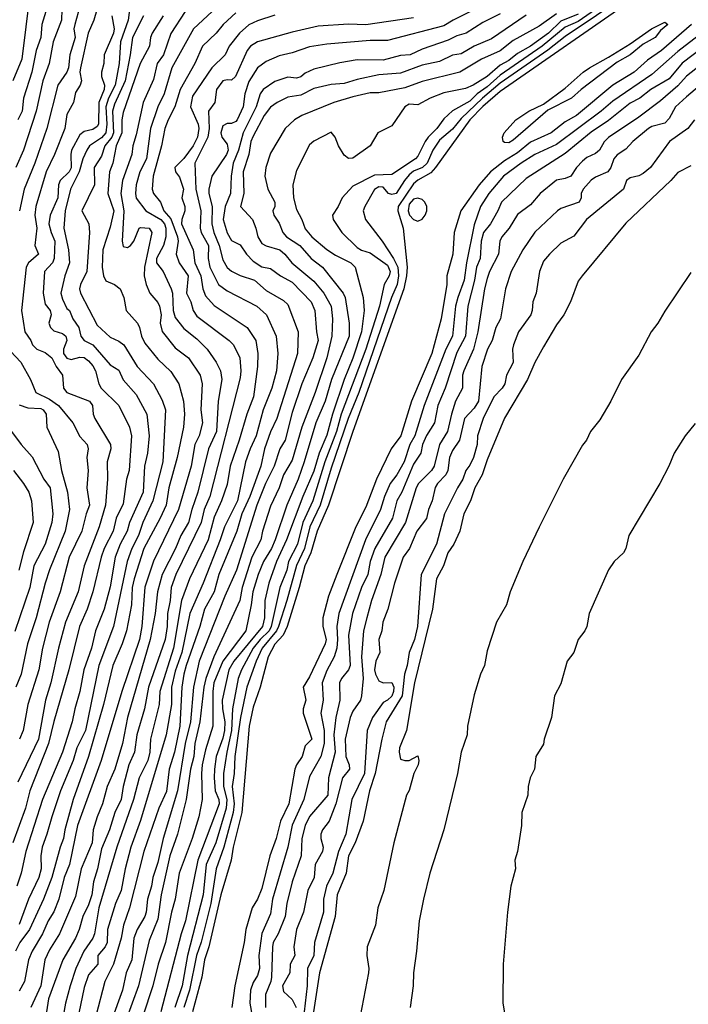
# Model space of a CAD drawing. Header units: metres. Extents: x -46681 to -43747, y -240911 to -237677.
# Tile 800 of 1056: x -45143 to -45066, y -237847 to -237733. Entities that reach past the tile are written whole.
import ezdxf

# ---------------------------------------------------------------- set-up
doc = ezdxf.new("R2010")
doc.units = ezdxf.units.M
doc.layers.add('CONTOUR_INDEX', color=1, linetype='Continuous')
doc.layers.add('CONTOUR_INTER', color=3, linetype='Continuous')

msp = doc.modelspace()

# ---------------------------------------------------------------- linework, layer by layer
at = {"layer": 'CONTOUR_INDEX'}
for points, elevation in [([(-45143.6, -237713.3), (-45142.1, -237713.64), (-45141.19, -237714.02), (-45137.33, -237716.52), (-45136.93, -237717.02), (-45136.53, -237718.02), (-45136.43, -237720.52), (-45136.17, -237722.02), (-45136.35, -237724.52), (-45136.74, -237727.02), (-45137.46, -237728.52), (-45138.12, -237731.02), (-45138.22, -237733.52), (-45139.17, -237736.02), (-45139.65, -237738.52), (-45140.38, -237740.52), (-45141.12, -237744.02), (-45142.6, -237748.52), (-45143.47, -237750.52)], 80), ([(-45128.76, -237733.02), (-45130.02, -237735.52), (-45130.27, -237737.52), (-45130.88, -237740.52), (-45132.1, -237743.2), (-45132.34, -237744.02), (-45132.2, -237746.52), (-45132.39, -237747.02), (-45133.2, -237748.02), (-45133.6, -237749.21), (-45134.44, -237750.52), (-45134.42, -237752.52), (-45135.86, -237755.52), (-45135.07, -237757.02), (-45134.97, -237758.02), (-45135.3, -237762.52), (-45136.02, -237764.02), (-45136.12, -237764.52), (-45136, -237765.02), (-45134.1, -237768.75), (-45132.6, -237770.12), (-45131.6, -237770.58), (-45131.03, -237771.02), (-45129.49, -237773.52), (-45127.58, -237775.52), (-45126.6, -237777.39), (-45126.23, -237778.52), (-45126.51, -237784.52), (-45127.67, -237789.02), (-45128.81, -237791.52), (-45129.31, -237793.02), (-45130.09, -237794.52), (-45130.63, -237796.02), (-45132.21, -237803.52), (-45133.91, -237808.02), (-45135.43, -237815.52), (-45136.44, -237817.52), (-45136.85, -237819.02), (-45138.33, -237822.52), (-45139.34, -237825.52), (-45139.89, -237827.52), (-45140.44, -237829.02), (-45140.58, -237830.02), (-45140.57, -237831.52), (-45140.82, -237832.52), (-45142.03, -237835.02), (-45143.1, -237837.93)], 75), ([(-45113.6, -237732.94), (-45115.6, -237733.59), (-45116.6, -237734.04), (-45117.68, -237735.02), (-45118.88, -237736.52), (-45119.34, -237737.52), (-45120.86, -237739.02), (-45123.1, -237742.3), (-45123.32, -237743.52), (-45122.45, -237745.52), (-45122.37, -237746.02), (-45122.51, -237747.02), (-45123.02, -237748.02), (-45124.1, -237749.5), (-45125.12, -237750.52), (-45125.07, -237751.02), (-45124.6, -237751.64), (-45124.13, -237753.02), (-45124.32, -237754.02), (-45123.99, -237755.02), (-45123.98, -237755.52), (-45124.31, -237756.52), (-45124.35, -237757.02), (-45123.03, -237760.02), (-45122.82, -237761.52), (-45122.13, -237763.02), (-45121.9, -237764.52), (-45121.6, -237765.35), (-45120.6, -237766.46), (-45116.8, -237769.02), (-45115.78, -237770.52), (-45115.54, -237772.02), (-45115.61, -237773.52), (-45116.07, -237777.02), (-45116.84, -237779.02), (-45117.7, -237782.02), (-45118.76, -237785.02), (-45119.1, -237787.14), (-45119.76, -237789.02), (-45120.6, -237790.89), (-45121.28, -237793.52), (-45123.45, -237798.02), (-45124.38, -237800.52), (-45125.29, -237806.02), (-45126.86, -237811.02), (-45126.96, -237812.52), (-45127.93, -237816.52), (-45128.03, -237818.02), (-45128.25, -237819.02), (-45129.26, -237821.02), (-45129.92, -237823.52), (-45131.83, -237829.02), (-45133.9, -237836.02), (-45134.4, -237839.02), (-45134.6, -237839.52), (-45135.65, -237841.02), (-45136.54, -237843.02), (-45137.21, -237845.02), (-45137.74, -237847.02), (-45138.29, -237850.02)], 70), ([(-45081.1, -237732.79), (-45083.1, -237734.2), (-45086.1, -237735.88), (-45087.6, -237737.07), (-45089.75, -237738.02), (-45092.26, -237739.52), (-45096.6, -237740.61), (-45098.6, -237741.34), (-45101.6, -237741.92), (-45102.6, -237741.89), (-45104.6, -237742.37), (-45106.8, -237743.02), (-45110.5, -237744.52), (-45111.34, -237745.02), (-45112.41, -237746.02), (-45114.1, -237748.86), (-45114.65, -237750.52), (-45114.74, -237751.52), (-45114.41, -237753.02), (-45113.61, -237754.52), (-45113.6, -237755.02), (-45113.82, -237755.52), (-45113.72, -237756.02), (-45113.1, -237756.96), (-45112.69, -237758.02), (-45112.25, -237758.52), (-45110.7, -237759.52), (-45109.4, -237761.02), (-45108.1, -237762.02), (-45105.71, -237765.02), (-45105.49, -237765.52), (-45105.02, -237768.52), (-45105.02, -237770.02), (-45107.07, -237775.02), (-45107.79, -237777.52), (-45108.88, -237780.02), (-45110.2, -237784.52), (-45110.9, -237786.52), (-45112.22, -237789.52), (-45113.54, -237793.52), (-45113.99, -237794.52), (-45114.89, -237796.02), (-45115.52, -237797.52), (-45116.13, -237799.52), (-45116.31, -237801.02), (-45116.95, -237804.02), (-45119.61, -237807.52), (-45120.65, -237810.02), (-45120.76, -237811.02), (-45120.75, -237815.02), (-45121.6, -237817.75), (-45121.97, -237819.52), (-45122.06, -237820.52), (-45121.97, -237823.52), (-45122.36, -237825.52), (-45123.12, -237828.02), (-45124.64, -237832.02), (-45125.08, -237835.02), (-45125.53, -237836.52), (-45126.21, -237840.02), (-45127.04, -237842.52), (-45127.67, -237845.02), (-45128.84, -237848.52)], 65), ([(-45065.52, -237734.02), (-45068.97, -237737.02), (-45070.6, -237738.12), (-45072.13, -237739.52), (-45074.6, -237741.01), (-45078.78, -237744.52), (-45080.1, -237745.24), (-45081.73, -237746.52), (-45084.1, -237747.61), (-45085.6, -237748.85), (-45087.1, -237749.75), (-45088.73, -237751.02), (-45090.04, -237752.52), (-45092.14, -237755.52), (-45092.89, -237758.02), (-45093.07, -237760.52), (-45093.74, -237763.02), (-45093.75, -237764.02), (-45094.41, -237768.02), (-45095.5, -237772.02), (-45097.84, -237777.52), (-45099.05, -237781.52), (-45100.17, -237783.02), (-45101.86, -237786.52), (-45103.1, -237789.73), (-45104.25, -237792.02), (-45106.45, -237797.52), (-45107.39, -237800.02), (-45108.04, -237802.52), (-45108.07, -237803.52), (-45107.67, -237805.02), (-45107.78, -237805.52), (-45109.6, -237809.35), (-45110.33, -237810.52), (-45110.03, -237812.02), (-45110.32, -237813.02), (-45110.31, -237813.52), (-45109.34, -237816.52), (-45110.1, -237817.31), (-45110.43, -237818.52), (-45111.1, -237819.5), (-45111.29, -237820.02), (-45111.99, -237824.02), (-45112.94, -237826.02), (-45113.45, -237828.02), (-45114.18, -237830.02), (-45115.1, -237833.8), (-45115.6, -237835), (-45116.2, -237836.02), (-45116.94, -237838.52), (-45117.12, -237840.02), (-45118.21, -237845.02), (-45118.55, -237847.52)], 60), ([(-45065.17, -237745.02), (-45065.95, -237746.02), (-45068.05, -237747.52), (-45070.24, -237750.52), (-45071.1, -237751.22), (-45071.6, -237751.49), (-45072.6, -237751.71), (-45073.02, -237752.02), (-45073.35, -237753.02), (-45077.64, -237756.52), (-45079.1, -237758.44), (-45080.6, -237759.28), (-45081.92, -237760.52), (-45082.6, -237761.36), (-45083.06, -237762.52), (-45083.44, -237765.02), (-45083.83, -237766.02), (-45083.89, -237767.02), (-45084.05, -237767.52), (-45085.5, -237769.52), (-45086.07, -237771.02), (-45086.18, -237771.52), (-45086.1, -237773.03), (-45086.88, -237774.52), (-45087.07, -237775.52), (-45087.36, -237776.02), (-45088.33, -237777.02), (-45089.55, -237779.52), (-45090.21, -237781.52), (-45090.26, -237782.52), (-45090.69, -237784.02), (-45091.1, -237784.91), (-45091.56, -237785.52), (-45091.92, -237786.52), (-45092.54, -237787.52), (-45094.02, -237790.52), (-45094.95, -237794.02), (-45096.73, -237797.52), (-45097.14, -237803.52), (-45097.49, -237805.02), (-45098.08, -237806.52), (-45098.31, -237808.02), (-45098.63, -237809.02), (-45098.9, -237811.52), (-45100.75, -237814.52), (-45101.25, -237816.52), (-45102.02, -237820.52), (-45102.69, -237822.52), (-45103.4, -237826.02), (-45104.33, -237828.52), (-45105.09, -237830.02), (-45105.38, -237832.02), (-45106.41, -237834.52), (-45106.64, -237837.02), (-45108.43, -237843.52), (-45109.23, -237848.52)], 55), ([(-45097.6, -237754.18), (-45098.1, -237754.76), (-45098.22, -237755.52), (-45098.05, -237756.02), (-45097.6, -237756.54), (-45097.1, -237756.71), (-45096.6, -237756.48), (-45096.25, -237756.02), (-45096.07, -237755.52), (-45096.07, -237755.02), (-45096.28, -237754.52), (-45096.6, -237754.24), (-45097.1, -237754.06), (-45097.6, -237754.18)], 60), ([(-45143.1, -237777.95), (-45142.1, -237778.28), (-45140.6, -237778.37), (-45140.32, -237778.52), (-45139.97, -237779.02), (-45139.92, -237780.52), (-45138.6, -237783.31), (-45138.2, -237785.52), (-45137.51, -237788.02), (-45137.29, -237790.02), (-45137.8, -237792.52), (-45139.6, -237796.99), (-45140.1, -237798.52), (-45141.12, -237802.52), (-45142.12, -237805.52), (-45142.86, -237809.02), (-45143.49, -237810.52)], 80)]:
    msp.add_lwpolyline(points, dxfattribs=dict(at, elevation=elevation))
at = {"layer": 'CONTOUR_INTER'}
for points, elevation in [([(-45143.61, -237716.52), (-45142.6, -237717.21), (-45141.6, -237717.59), (-45141.1, -237718.01), (-45140.04, -237721.52), (-45139.5, -237724.02), (-45139.05, -237725.52), (-45139.04, -237727.02), (-45139.76, -237730.02), (-45140, -237732.52), (-45140.47, -237734.02), (-45140.6, -237735.52), (-45141.13, -237737.02), (-45141.62, -237739.52), (-45142.6, -237742.52), (-45142.75, -237744.02), (-45143.26, -237745.02)], 81), ([(-45143.73, -237721.02), (-45142.18, -237726.02), (-45141.57, -237727.52), (-45141.54, -237728.02), (-45141.86, -237729.52), (-45141.87, -237730.52), (-45142.8, -237738.02), (-45143.82, -237740.52)], 82), ([(-45133.33, -237729.52), (-45134.49, -237733.52), (-45135.13, -237735.02), (-45136.02, -237739.02), (-45136.09, -237739.52), (-45135.92, -237740.52), (-45136.07, -237741.02), (-45136.6, -237741.85), (-45136.83, -237743.02), (-45137.6, -237744.39), (-45137.82, -237746.02), (-45139, -237749.02), (-45139.96, -237751.02), (-45141.16, -237755.02), (-45141.29, -237756.02), (-45141.07, -237757.52), (-45141.28, -237759.52), (-45140.87, -237760.52), (-45142.03, -237761.52), (-45142.27, -237762.02), (-45142.83, -237767.02), (-45142.45, -237769.52), (-45141.74, -237770.52), (-45141.55, -237771.02), (-45141.05, -237771.52), (-45140.1, -237771.88), (-45139.32, -237772.52), (-45138.81, -237773.52), (-45138.08, -237774.52), (-45137.96, -237776.02), (-45137.6, -237776.5), (-45134.99, -237777.52), (-45134.65, -237778.02), (-45134.56, -237779.02), (-45134.37, -237779.52), (-45132.55, -237782.52), (-45132.53, -237783.02), (-45132.93, -237784.52), (-45132.9, -237786.52), (-45133.13, -237789.52), (-45133.86, -237792.02), (-45135.61, -237796.52), (-45136.3, -237799.52), (-45137.75, -237803.02), (-45138.56, -237806.02), (-45139.43, -237810.02), (-45140.06, -237812.02), (-45140.88, -237816.52), (-45143.26, -237821.52)], 78), ([(-45135.7, -237730.52), (-45136.69, -237734.02), (-45136.78, -237734.52), (-45136.64, -237735.52), (-45137.24, -237737.52), (-45137.39, -237739.02), (-45137.6, -237739.53), (-45138.63, -237741.02), (-45139.89, -237746.02), (-45141.27, -237750.02), (-45142.5, -237753.02), (-45143.07, -237755.52)], 79), ([(-45073.6, -237730.17), (-45078.6, -237733.67), (-45080.1, -237734.33), (-45082.75, -237736.52), (-45087.6, -237739.87), (-45089.1, -237741.21), (-45090.24, -237742.02), (-45091.1, -237742.87), (-45093.1, -237743.99), (-45094.1, -237744.91), (-45094.91, -237746.02), (-45095.9, -237747.02), (-45096.27, -237747.52), (-45097.1, -237749.22), (-45097.37, -237749.52), (-45100.1, -237751.32), (-45102.1, -237751.4), (-45104.6, -237752.67), (-45105.84, -237754.02), (-45106.28, -237755.02), (-45106.93, -237756.02), (-45106.85, -237756.52), (-45105.88, -237758.02), (-45104.1, -237759.76), (-45103.6, -237760.07), (-45102.6, -237760.37), (-45100.6, -237761.79), (-45100.29, -237762.52), (-45100.39, -237763.02), (-45100.97, -237764.02), (-45101.53, -237766.52), (-45103.09, -237771.52), (-45105.95, -237779.02), (-45106.47, -237781.02), (-45107.81, -237784.52), (-45109.21, -237789.02), (-45110.35, -237791.52), (-45110.97, -237794.02), (-45112.01, -237796.02), (-45112.23, -237797.02), (-45113.03, -237799.02), (-45114.02, -237803.52), (-45114.26, -237804.02), (-45115.29, -237805.02), (-45116.1, -237806.02), (-45117.43, -237808.52), (-45117.83, -237809.52), (-45118.47, -237813.02), (-45118.58, -237815.52), (-45119.14, -237818.02), (-45119.51, -237820.52), (-45119.53, -237822.02), (-45119.14, -237823.52), (-45119.2, -237824.52), (-45120.42, -237828.52), (-45121.51, -237831.02), (-45121.88, -237834.52), (-45123.66, -237841.52), (-45124.3, -237845.02), (-45125.13, -237847.52)], 63), ([(-45072.85, -237730.52), (-45080.1, -237735.4), (-45082.1, -237736.96), (-45087.6, -237740.8), (-45089.65, -237742.52), (-45092.1, -237744.88), (-45093.1, -237746.11), (-45094.6, -237747.38), (-45095.37, -237748.52), (-45096.01, -237750.02), (-45096.57, -237750.52), (-45097.6, -237750.96), (-45098.1, -237751.36), (-45098.65, -237752.02), (-45099.6, -237753.52), (-45100.1, -237753.66), (-45100.5, -237753.52), (-45101.1, -237752.81), (-45101.6, -237752.76), (-45102.1, -237753.06), (-45103.22, -237755.02), (-45103.39, -237755.52), (-45103.15, -237756.52), (-45101.22, -237759.02), (-45099.9, -237761.02), (-45099.4, -237762.02), (-45099.31, -237763.02), (-45099.49, -237764.02), (-45100.13, -237765.52), (-45103.91, -237776.52), (-45105.14, -237779.52), (-45107.1, -237785.23), (-45108.38, -237789.52), (-45109.54, -237792.02), (-45110.18, -237794.52), (-45111.1, -237796.47), (-45112.21, -237800.52), (-45113.19, -237803.52), (-45113.41, -237804.02), (-45115.06, -237806.02), (-45115.75, -237807.52), (-45116.81, -237810.52), (-45117.55, -237814.02), (-45118.21, -237818.52), (-45118.28, -237820.52), (-45118.51, -237822.02), (-45118.3, -237824.02), (-45118.42, -237825.02), (-45119.49, -237829.02), (-45120.38, -237831.52), (-45120.98, -237835.52), (-45122.1, -237839.99), (-45122.63, -237841.52), (-45123.44, -237845.52), (-45124.11, -237847.52)], 62), ([(-45072.17, -237731.02), (-45087.6, -237741.76), (-45089.6, -237743.5), (-45091.11, -237745.02), (-45095.05, -237750.52), (-45095.6, -237751.13), (-45097.1, -237751.98), (-45097.6, -237752.4), (-45099.36, -237755.02), (-45099.4, -237755.52), (-45098.78, -237757.52), (-45098.33, -237762.02), (-45098.39, -237763.02), (-45098.72, -237764.52), (-45104.6, -237781.02), (-45107.42, -237789.52), (-45108.7, -237792.52), (-45109.43, -237795.02), (-45110.13, -237796.52), (-45110.77, -237799.02), (-45112.18, -237803.52), (-45112.64, -237804.52), (-45113.6, -237805.57), (-45114.35, -237807.02), (-45115.29, -237810.52), (-45116.1, -237812.84), (-45116.55, -237815.02), (-45117.42, -237825.02), (-45118.4, -237829.02), (-45118.63, -237830.52), (-45119.83, -237834.52), (-45121.23, -237840.52), (-45121.7, -237842.02), (-45122, -237844.02), (-45123.11, -237848.02)], 61), ([(-45130.33, -237732.02), (-45130.51, -237733.52), (-45131.42, -237736.02), (-45131.55, -237738.52), (-45132.03, -237741.02), (-45132.8, -237742.52), (-45133.11, -237743.52), (-45132.99, -237745.52), (-45133.09, -237746.52), (-45133.6, -237747.09), (-45134.97, -237748.02), (-45135.3, -237748.52), (-45135.75, -237749.52), (-45136.16, -237751.02), (-45137.17, -237753.02), (-45137.8, -237755.52), (-45137.94, -237757.52), (-45137.4, -237760.02), (-45137.27, -237761.52), (-45137.84, -237763.02), (-45138.27, -237765.02), (-45138.1, -237765.73), (-45137.6, -237766.8), (-45137.3, -237767.02), (-45136.92, -237768.02), (-45136.21, -237769.02), (-45135.97, -237770.02), (-45135.6, -237770.5), (-45134.6, -237770.99), (-45132.6, -237773.32), (-45131.6, -237773.93), (-45131.1, -237775.04), (-45129.6, -237776.74), (-45128.37, -237779.02), (-45128.1, -237781.52), (-45128.27, -237783.52), (-45128.63, -237785.02), (-45128.77, -237788.02), (-45130.38, -237791.52), (-45130.62, -237792.52), (-45131.44, -237794.02), (-45132.01, -237795.52), (-45132.6, -237798.93), (-45133.27, -237801.52), (-45134.29, -237804.02), (-45134.73, -237806.02), (-45135.64, -237808.52), (-45136.1, -237811.02), (-45136.69, -237813.02), (-45136.98, -237814.52), (-45138.1, -237818.05), (-45140.4, -237823.52), (-45142.33, -237829.52), (-45142.85, -237832.02), (-45143.37, -237833.52)], 76), ([(-45119.76, -237731.52), (-45122.98, -237734.52), (-45125.49, -237739.02), (-45126.36, -237742.02), (-45127.11, -237743.52), (-45127.93, -237746.02), (-45128.39, -237749.52), (-45129.18, -237751.02), (-45129.58, -237752.52), (-45129.68, -237753.52), (-45129.6, -237754.05), (-45128.49, -237755.52), (-45126.75, -237756.52), (-45126.33, -237757.02), (-45126.19, -237757.52), (-45126.16, -237758.52), (-45126.44, -237759.52), (-45127.25, -237761.02), (-45127.23, -237761.52), (-45126.47, -237762.52), (-45125.55, -237764.52), (-45125.42, -237765.02), (-45125.33, -237767.02), (-45125.1, -237767.83), (-45124.1, -237769.11), (-45122.6, -237770.3), (-45121.4, -237771.52), (-45120.35, -237773.02), (-45119.87, -237774.02), (-45119.7, -237775.02), (-45120.13, -237777.52), (-45120.33, -237781.02), (-45121.26, -237783.02), (-45122.48, -237788.02), (-45123.18, -237790.02), (-45123.54, -237791.52), (-45124.46, -237793.02), (-45125.04, -237794.52), (-45126.61, -237797.52), (-45127.15, -237799.52), (-45127.41, -237802.02), (-45127.98, -237805.02), (-45130.59, -237814.02), (-45131.19, -237817.02), (-45132.04, -237820.02), (-45132.93, -237822.02), (-45133.47, -237824.02), (-45134.11, -237825.52), (-45134.56, -237827.02), (-45134.69, -237828.52), (-45135.96, -237831.52), (-45136.6, -237834.7), (-45138.44, -237839.02), (-45139.6, -237840.87), (-45140.12, -237842.02), (-45140.6, -237845.02), (-45141.75, -237847.52)], 72), ([(-45088.6, -237731.3), (-45093.02, -237733.52), (-45094.1, -237734.18), (-45100.6, -237735.86), (-45102.6, -237735.87), (-45107.6, -237736.3), (-45109.6, -237736.59), (-45111.6, -237737.28), (-45113.1, -237737.62), (-45114.6, -237738.28), (-45115.6, -237739.03), (-45116.6, -237740.58), (-45117.07, -237742.02), (-45117.24, -237743.52), (-45117.95, -237745.02), (-45118.1, -237745.23), (-45118.6, -237745.44), (-45119.1, -237745.45), (-45119.6, -237745.73), (-45119.81, -237746.52), (-45119.7, -237747.02), (-45119.1, -237747.85), (-45118.98, -237748.52), (-45119.16, -237749.02), (-45120.87, -237751.52), (-45121.22, -237753.02), (-45121.21, -237753.52), (-45120.84, -237755.02), (-45120.86, -237757.02), (-45120.64, -237758.02), (-45120, -237759.52), (-45119.6, -237761.19), (-45119.1, -237762.07), (-45118.6, -237762.49), (-45117.6, -237763.01), (-45115.95, -237763.52), (-45114.6, -237764.74), (-45112.6, -237765.9), (-45112.1, -237766.34), (-45110.92, -237769.52), (-45110.97, -237772.02), (-45113.38, -237779.52), (-45114.1, -237781.05), (-45114.77, -237783.02), (-45115.21, -237785.02), (-45116.49, -237788.52), (-45117.39, -237790.52), (-45117.99, -237792.52), (-45120.04, -237797.52), (-45120.61, -237799.52), (-45121.72, -237801.52), (-45122.24, -237803.52), (-45123.81, -237808.02), (-45124.1, -237809.02), (-45124.31, -237810.52), (-45124.57, -237815.02), (-45125.17, -237818.02), (-45125.78, -237820.02), (-45126.1, -237822.59), (-45126.97, -237824.52), (-45128.7, -237829.52), (-45130.37, -237836.02), (-45131.05, -237838.02), (-45131.34, -237839.52), (-45132.21, -237842.52), (-45133.22, -237844.52), (-45134.24, -237848.52)], 68), ([(-45132.4, -237733.02), (-45132.15, -237734.52), (-45132.21, -237735.02), (-45133.27, -237737.52), (-45133.34, -237738.52), (-45133.6, -237739.52), (-45133.6, -237740.02), (-45133.26, -237741.02), (-45133.29, -237741.52), (-45133.89, -237743.02), (-45133.95, -237745.52), (-45134.1, -237745.78), (-45134.6, -237746.14), (-45135.6, -237746.38), (-45136.1, -237746.75), (-45137.04, -237748.52), (-45137.14, -237749.02), (-45137.1, -237750.56), (-45137.32, -237751.02), (-45138.35, -237752.02), (-45138.54, -237752.52), (-45138.64, -237754.02), (-45139.5, -237756.02), (-45139.66, -237757.02), (-45139.41, -237758.02), (-45138.99, -237759.02), (-45139.05, -237761.02), (-45139.26, -237761.52), (-45140.17, -237762.52), (-45140.33, -237765.02), (-45140.1, -237766.3), (-45139.52, -237767.02), (-45139.42, -237767.52), (-45139.67, -237768.52), (-45139.46, -237769.02), (-45139.1, -237769.39), (-45138.1, -237769.69), (-45137.7, -237770.02), (-45137.6, -237770.52), (-45137.97, -237771.52), (-45137.96, -237772.02), (-45137.6, -237772.56), (-45137.1, -237772.7), (-45136.1, -237772.43), (-45135.6, -237772.45), (-45135.1, -237772.87), (-45134.6, -237773.43), (-45134.28, -237774.02), (-45133.9, -237775.52), (-45133.62, -237776.02), (-45131.61, -237778.02), (-45130.35, -237780.52), (-45130.12, -237781.52), (-45130.39, -237785.52), (-45130.72, -237786.52), (-45131.1, -237789.35), (-45131.89, -237791.02), (-45132.26, -237792.52), (-45133.28, -237794.52), (-45133.65, -237795.52), (-45134.59, -237799.52), (-45135.24, -237801.52), (-45136.14, -237803.52), (-45137.37, -237808.52), (-45139.1, -237814.48), (-45139.7, -237817.02), (-45141.85, -237822.52), (-45142.37, -237824.52), (-45143.83, -237828.52)], 77), ([(-45126.47, -237733.02), (-45127.73, -237735.02), (-45127.93, -237735.52), (-45128.06, -237736.52), (-45129.15, -237738.52), (-45131.1, -237744.17), (-45131.25, -237745.02), (-45131.26, -237746.52), (-45131.9, -237748.02), (-45132.29, -237750.02), (-45132.66, -237751.02), (-45132.88, -237753.52), (-45132.16, -237755.52), (-45132.6, -237757.41), (-45133.45, -237760.02), (-45133.53, -237762.02), (-45133.35, -237763.02), (-45133.1, -237763.61), (-45132.1, -237764.03), (-45131.45, -237764.52), (-45131.02, -237765.52), (-45130.76, -237767.02), (-45129.44, -237768.52), (-45129.2, -237769.02), (-45128.99, -237770.02), (-45128.6, -237770.8), (-45127.1, -237772.65), (-45125.6, -237774.09), (-45124.66, -237775.52), (-45124.13, -237777.52), (-45124.02, -237779.02), (-45124.14, -237780.52), (-45124.86, -237784.02), (-45125.82, -237787.52), (-45126.15, -237789.52), (-45126.81, -237791.02), (-45128.7, -237794.52), (-45129.83, -237798.02), (-45130.05, -237799.02), (-45130.15, -237801.02), (-45130.7, -237804.02), (-45131.21, -237805.52), (-45132.29, -237808.02), (-45133.37, -237812.52), (-45135.08, -237818.52), (-45136.85, -237823.52), (-45137.83, -237827.02), (-45137.96, -237828.02), (-45138.35, -237829.02), (-45139.34, -237832.52), (-45140.27, -237835.02), (-45141.9, -237838.52), (-45143.01, -237840.02), (-45143.53, -237841.02)], 74), ([(-45123.93, -237732.52), (-45125.6, -237735.05), (-45126.46, -237737.52), (-45127.16, -237738.52), (-45127.6, -237740.38), (-45128.79, -237743.02), (-45129.6, -237746.74), (-45129.99, -237748.02), (-45130.1, -237749.02), (-45131.18, -237752.02), (-45131.37, -237753.52), (-45131, -237755.52), (-45131.21, -237759.02), (-45131.1, -237759.65), (-45130.6, -237759.77), (-45130.26, -237759.52), (-45129.88, -237759.02), (-45129.23, -237757.52), (-45129.1, -237757.45), (-45128.1, -237757.55), (-45127.78, -237758.02), (-45128.65, -237762.02), (-45128.67, -237763.02), (-45128.45, -237764.02), (-45128.02, -237765.02), (-45127.1, -237766.11), (-45126.89, -237766.52), (-45126.73, -237767.52), (-45126.84, -237768.52), (-45126.6, -237769.48), (-45125.1, -237771.35), (-45123.56, -237772.52), (-45122.21, -237774.52), (-45121.99, -237775.52), (-45122.14, -237778.52), (-45121.95, -237780.02), (-45122.32, -237781.52), (-45122.84, -237782.52), (-45123.25, -237785.02), (-45124.7, -237790.02), (-45127.6, -237795.97), (-45128.6, -237799), (-45128.94, -237803.52), (-45129.22, -237805.02), (-45131.26, -237811.02), (-45133.62, -237819.02), (-45136.38, -237826.52), (-45137.27, -237831.02), (-45137.89, -237832.52), (-45138.5, -237835.02), (-45139.1, -237836.46), (-45139.73, -237837.52), (-45140.39, -237839.02), (-45141.61, -237841.02), (-45142.02, -237842.02), (-45142.46, -237844.52), (-45143.1, -237845.62)], 73), ([(-45118.1, -237732.68), (-45119.57, -237734.02), (-45120.36, -237735.02), (-45121.93, -237736.52), (-45122.84, -237738.52), (-45124.52, -237741.52), (-45125.14, -237743.52), (-45125.92, -237745.02), (-45126.27, -237746.02), (-45126.68, -237748.02), (-45127.63, -237751.52), (-45127.73, -237753.02), (-45127.58, -237753.52), (-45126.79, -237754.52), (-45126.4, -237755.52), (-45125.6, -237756.47), (-45124.83, -237758.52), (-45124.75, -237759.02), (-45124.99, -237760.52), (-45124.62, -237761.52), (-45123.59, -237763.02), (-45123.78, -237765.02), (-45123.28, -237766.02), (-45123.03, -237767.02), (-45122.6, -237767.69), (-45118.87, -237770.52), (-45118.37, -237771.02), (-45117.65, -237772.52), (-45117.52, -237774.02), (-45117.6, -237774.82), (-45121.09, -237788.52), (-45121.74, -237790.02), (-45122.11, -237791.52), (-45125, -237797.52), (-45125.56, -237799.02), (-45125.69, -237800.52), (-45125.99, -237802.02), (-45126.01, -237803.52), (-45126.25, -237805.02), (-45128.18, -237810.52), (-45128.63, -237813.02), (-45129.52, -237816.02), (-45129.77, -237818.02), (-45130.46, -237819.52), (-45131.1, -237822.02), (-45131.31, -237823.52), (-45132.04, -237825.02), (-45132.67, -237827.02), (-45133.6, -237829.21), (-45134.07, -237831.52), (-45134.53, -237833.02), (-45134.7, -237834.52), (-45135.1, -237835.65), (-45135.75, -237837.02), (-45136.16, -237838.52), (-45136.61, -237839.52), (-45138.05, -237842.02), (-45139.7, -237846.52), (-45140.03, -237848.52)], 71), ([(-45097.6, -237733.24), (-45103.1, -237734.05), (-45105.1, -237733.99), (-45108.6, -237734.2), (-45111.6, -237734.9), (-45115.6, -237736.03), (-45116.4, -237736.52), (-45116.8, -237737.02), (-45118.12, -237740.02), (-45118.6, -237740.46), (-45119.1, -237740.4), (-45119.6, -237740.53), (-45120.33, -237741.52), (-45120.51, -237743.02), (-45121.24, -237744.02), (-45121.16, -237746.02), (-45121.33, -237747.02), (-45122.84, -237750.02), (-45122.72, -237753.02), (-45122.12, -237755.52), (-45122.21, -237757.52), (-45122.09, -237758.02), (-45121.25, -237759.52), (-45121.28, -237761.02), (-45121.1, -237762.02), (-45120.1, -237764.02), (-45119.1, -237764.78), (-45115.69, -237766.52), (-45114.57, -237767.52), (-45113.44, -237770.02), (-45113.25, -237772.02), (-45113.4, -237774.02), (-45113.93, -237776.02), (-45114.95, -237778.52), (-45115.74, -237781.52), (-45116.45, -237783.02), (-45116.98, -237784.52), (-45117.92, -237789.02), (-45119.42, -237792.02), (-45119.89, -237793.52), (-45121.86, -237798.52), (-45123.41, -237802.02), (-45124.33, -237806.52), (-45125.1, -237808.69), (-45125.52, -237810.52), (-45125.53, -237812.52), (-45126.13, -237816.02), (-45129.1, -237825.93), (-45130.22, -237829.02), (-45130.88, -237831.52), (-45131.34, -237834.02), (-45131.97, -237835.52), (-45132.92, -237838.52), (-45132.96, -237840.02), (-45133.17, -237840.52), (-45134.02, -237841.52), (-45134.03, -237842.52), (-45135.1, -237843.76), (-45135.6, -237845.23), (-45136.58, -237850.02)], 69), ([(-45087.6, -237732.79), (-45089.6, -237733.79), (-45091.54, -237735.02), (-45092.6, -237735.33), (-45093.6, -237735.84), (-45096.6, -237736.88), (-45097.98, -237737.52), (-45099.1, -237737.61), (-45101.1, -237738.15), (-45104.1, -237738.09), (-45106.1, -237738.45), (-45109.1, -237739.19), (-45110.1, -237739.65), (-45110.6, -237740.06), (-45111.1, -237740.22), (-45112.1, -237740.09), (-45113.6, -237740.58), (-45114.95, -237741.52), (-45115.27, -237742.02), (-45115.74, -237743.52), (-45117.24, -237746.52), (-45117.77, -237748.52), (-45118.42, -237750.02), (-45118.63, -237751.52), (-45118.72, -237753.52), (-45119.33, -237755.02), (-45119.56, -237756.52), (-45119.1, -237758.08), (-45118.6, -237758.96), (-45117.6, -237759.44), (-45116.87, -237760.52), (-45116.1, -237761.33), (-45115.1, -237761.98), (-45114.1, -237762.17), (-45112.95, -237763.02), (-45111.6, -237763.77), (-45109.42, -237766.02), (-45109, -237767.02), (-45108.8, -237769.52), (-45108.61, -237770.52), (-45109.2, -237772.52), (-45110.47, -237775.52), (-45111.6, -237778.81), (-45112.42, -237782.02), (-45113.02, -237783.02), (-45113.68, -237785.02), (-45114.68, -237787.02), (-45115.66, -237789.52), (-45118.03, -237797.02), (-45119.37, -237800.02), (-45122.34, -237807.52), (-45122.97, -237810.52), (-45123.33, -237814.52), (-45123.96, -237817.02), (-45124.82, -237822.52), (-45126.48, -237828.02), (-45127.1, -237830.78), (-45127.68, -237832.52), (-45127.81, -237833.52), (-45128.28, -237835.02), (-45128.44, -237836.52), (-45128.6, -237837.02), (-45129.49, -237838.52), (-45129.85, -237839.52), (-45130.09, -237842.02), (-45130.76, -237843.52), (-45131.17, -237845.52), (-45132.45, -237849.02)], 67), ([(-45084.6, -237732.93), (-45088.6, -237735.66), (-45090.6, -237736.53), (-45092.1, -237737.42), (-45093.1, -237737.56), (-45094.6, -237738.29), (-45096.6, -237738.7), (-45099.1, -237739.64), (-45101.6, -237739.82), (-45104.1, -237740.35), (-45105.6, -237740.84), (-45107.1, -237740.94), (-45109.1, -237741.4), (-45110.6, -237742.18), (-45112.1, -237742.41), (-45113.34, -237743.02), (-45114.1, -237743.56), (-45114.82, -237744.52), (-45116.1, -237746.89), (-45116.36, -237747.52), (-45116.61, -237749.02), (-45117.24, -237751.02), (-45117.16, -237753.52), (-45117.56, -237755.02), (-45116.18, -237756.52), (-45115.77, -237757.52), (-45115.56, -237758.52), (-45115.1, -237759.29), (-45114.6, -237759.58), (-45113.03, -237760.02), (-45112.45, -237760.52), (-45111.64, -237761.52), (-45109.1, -237763.65), (-45107.94, -237765.02), (-45107.1, -237766.52), (-45106.94, -237768.02), (-45107.03, -237770.02), (-45107.59, -237772.52), (-45108.95, -237776.52), (-45110.49, -237780.52), (-45111.6, -237784.31), (-45112.58, -237786.02), (-45113.09, -237787.52), (-45114.1, -237789.65), (-45115.03, -237792.52), (-45115.23, -237793.52), (-45116.25, -237795.52), (-45117.36, -237799.02), (-45117.64, -237800.52), (-45120.65, -237807.02), (-45121.57, -237809.52), (-45121.79, -237810.52), (-45122.24, -237814.52), (-45122.83, -237817.02), (-45122.96, -237818.52), (-45123.33, -237820.02), (-45123.82, -237823.52), (-45124.83, -237827.52), (-45125.73, -237830.02), (-45126.71, -237834.52), (-45127.1, -237837.31), (-45128.1, -237839.77), (-45129.34, -237845.02), (-45130.79, -237849.02)], 66), ([(-45078.6, -237732.82), (-45080.6, -237733.62), (-45082.01, -237735.02), (-45084.1, -237736.51), (-45085.6, -237737.35), (-45086.6, -237738.18), (-45087.6, -237738.72), (-45089.1, -237740), (-45090.71, -237741.02), (-45091.6, -237741.4), (-45094.1, -237741.92), (-45095.69, -237742.52), (-45097.1, -237743.28), (-45098.1, -237743.23), (-45098.59, -237743.52), (-45100.1, -237745.73), (-45101.71, -237746.52), (-45102.59, -237748.02), (-45104.6, -237749.43), (-45105.1, -237749.49), (-45105.6, -237749.1), (-45106.26, -237748.02), (-45106.64, -237747.02), (-45107.1, -237746.46), (-45109.1, -237747.47), (-45109.6, -237747.92), (-45111.1, -237750.87), (-45111.51, -237752.52), (-45111.44, -237754.02), (-45111.1, -237755.38), (-45110.49, -237756.52), (-45110.1, -237757.62), (-45109.34, -237758.52), (-45107.6, -237759.98), (-45106.6, -237760.66), (-45104.83, -237761.52), (-45104.34, -237762.02), (-45103.42, -237765.52), (-45103.28, -237767.02), (-45103.58, -237769.52), (-45104.6, -237772.53), (-45105.61, -237775.02), (-45106.94, -237779.02), (-45107.6, -237781.43), (-45108.48, -237783.52), (-45109.1, -237785.59), (-45110.37, -237788.52), (-45112.24, -237793.52), (-45113.41, -237796.02), (-45114.3, -237798.52), (-45114.74, -237800.52), (-45114.79, -237802.52), (-45115.01, -237803.52), (-45118.33, -237807.52), (-45118.92, -237808.52), (-45119.67, -237812.02), (-45119.64, -237813.02), (-45119.36, -237814.52), (-45119.39, -237815.52), (-45119.6, -237816.44), (-45120.36, -237818.52), (-45120.54, -237820.02), (-45120.6, -237821.02), (-45120.47, -237822.52), (-45120.06, -237823.52), (-45120.03, -237824.02), (-45122.49, -237830.52), (-45123.9, -237837.52), (-45124.4, -237839.02), (-45126.76, -237848.02)], 64), ([(-45062.4, -237733.52), (-45067.1, -237737.13), (-45070.1, -237739.8), (-45074.6, -237742.87), (-45075.95, -237744.02), (-45081.1, -237747.86), (-45083.6, -237749.03), (-45085.18, -237750.02), (-45087.23, -237751.52), (-45088.91, -237753.52), (-45089.86, -237755.02), (-45090.6, -237757.16), (-45091.48, -237761.52), (-45091.75, -237763.52), (-45092.5, -237765.52), (-45092.75, -237766.52), (-45093.11, -237770.02), (-45093.87, -237771.52), (-45096.35, -237778.02), (-45097.43, -237781.52), (-45098.01, -237782.52), (-45098.66, -237784.52), (-45099.53, -237786.02), (-45100.29, -237787.02), (-45100.95, -237788.52), (-45101.41, -237790.02), (-45103.15, -237793.52), (-45106.2, -237802.02), (-45106.45, -237803.52), (-45106.36, -237805.02), (-45106.44, -237806.02), (-45106.74, -237807.02), (-45107.6, -237808.62), (-45108.12, -237810.02), (-45108.03, -237812.02), (-45108.3, -237813.52), (-45107.9, -237815.52), (-45107.9, -237817.02), (-45108.3, -237818.52), (-45109.6, -237820.85), (-45110.26, -237823.52), (-45111.6, -237826.48), (-45112.09, -237829.02), (-45113.88, -237835.02), (-45114.1, -237836.69), (-45115.1, -237838.99), (-45115.43, -237841.52), (-45115.36, -237843.02), (-45115.6, -237843.81), (-45116.1, -237844.65), (-45116.39, -237845.52), (-45116.48, -237847.02), (-45116.21, -237848.52)], 59), ([(-45060.71, -237734.02), (-45066.6, -237738.48), (-45068.1, -237740.28), (-45070.21, -237741.52), (-45071.5, -237742.52), (-45072.6, -237743.11), (-45075.1, -237745.08), (-45077.1, -237746.44), (-45080.1, -237748.9), (-45084.6, -237751.78), (-45087.43, -237754.52), (-45087.85, -237755.52), (-45088.71, -237757.02), (-45089.51, -237758.02), (-45089.8, -237759.02), (-45089.91, -237761.02), (-45090.31, -237762.02), (-45090.55, -237763.52), (-45091.32, -237766.52), (-45091.6, -237770.02), (-45092.6, -237771.9), (-45093.94, -237776.02), (-45094.78, -237778.02), (-45095.17, -237780.02), (-45096.1, -237781.48), (-45096.54, -237782.52), (-45096.77, -237783.52), (-45097.6, -237784.78), (-45098.96, -237788.02), (-45099.53, -237789.02), (-45100.02, -237791.02), (-45102.07, -237794.52), (-45102.58, -237796.02), (-45102.87, -237797.52), (-45103.6, -237799.04), (-45104.65, -237802.02), (-45105.09, -237804.52), (-45104.91, -237808.02), (-45105.1, -237808.53), (-45105.89, -237809.52), (-45106.13, -237810.02), (-45106.09, -237812.02), (-45106.57, -237814.02), (-45106.77, -237816.02), (-45106.62, -237818.02), (-45107.42, -237821.02), (-45107.48, -237823.02), (-45109.6, -237825.48), (-45110.09, -237826.52), (-45110.49, -237828.02), (-45110.55, -237830.02), (-45111.58, -237833.02), (-45112.21, -237835.52), (-45112.41, -237837.02), (-45113.21, -237839.02), (-45113.77, -237840.02), (-45113.85, -237840.52), (-45113.99, -237844.02), (-45114.07, -237844.52), (-45114.67, -237846.02), (-45114.69, -237847.52)], 58), ([(-45069.13, -237734.02), (-45068.6, -237733.76), (-45068.24, -237734.02), (-45069.1, -237734.71), (-45069.72, -237735.52), (-45071.1, -237736.28), (-45072.6, -237737.52), (-45074.1, -237738.37), (-45078.25, -237741.52), (-45079.38, -237742.52), (-45082.1, -237743.9), (-45086.1, -237747.37), (-45086.6, -237747.66), (-45087.1, -237747.65), (-45087.24, -237747.52), (-45087.31, -237747.02), (-45087.12, -237746.52), (-45085.79, -237745.02), (-45084.31, -237744.02), (-45082.6, -237743.2), (-45080.1, -237741.36), (-45078.02, -237739.52), (-45077.3, -237739.02), (-45075.1, -237737.8), (-45072.6, -237736.26), (-45070.13, -237734.52), (-45069.13, -237734.02)], 61), ([(-45063.6, -237738.01), (-45066.1, -237739.98), (-45067.1, -237741.09), (-45069.1, -237742.84), (-45071.6, -237744.72), (-45075.1, -237747.08), (-45075.6, -237747.56), (-45076.15, -237748.52), (-45076.6, -237748.92), (-45077.6, -237749.39), (-45078.1, -237749.79), (-45078.79, -237750.52), (-45079.46, -237751.52), (-45080.1, -237751.81), (-45081.1, -237752), (-45082.99, -237753.52), (-45084.1, -237754.83), (-45085.6, -237755.96), (-45086.56, -237757.52), (-45087.4, -237758.52), (-45087.63, -237759.02), (-45087.78, -237760.52), (-45088.81, -237762.52), (-45089.1, -237763.34), (-45089.4, -237764.52), (-45090.16, -237769.52), (-45090.69, -237771.52), (-45091.78, -237774.02), (-45091.93, -237774.52), (-45091.95, -237776.02), (-45092.75, -237777.52), (-45093.23, -237779.02), (-45093.66, -237781.02), (-45094.59, -237782.52), (-45095.23, -237785.02), (-45095.52, -237785.52), (-45097.01, -237787.02), (-45097.3, -237787.52), (-45098.52, -237791.52), (-45100.9, -237795.52), (-45101.36, -237797.52), (-45102.43, -237800.52), (-45103, -237802.52), (-45103.35, -237804.02), (-45103.59, -237807.02), (-45103.42, -237809.52), (-45103.61, -237811.52), (-45103.73, -237812.02), (-45104.6, -237813.32), (-45104.89, -237814.02), (-45105.49, -237816.52), (-45105.39, -237818.52), (-45105.01, -237819.52), (-45104.97, -237820.02), (-45105.78, -237821.02), (-45106.54, -237824.02), (-45107.34, -237826.02), (-45108.08, -237827.02), (-45108.29, -237827.52), (-45108.28, -237828.02), (-45108.03, -237829.02), (-45108.1, -237829.52), (-45108.95, -237831.02), (-45109.07, -237832.52), (-45109.79, -237834.02), (-45110.3, -237836.52), (-45111.09, -237838.52), (-45111.4, -237840.52), (-45111.28, -237841.52), (-45111.83, -237842.52), (-45111.88, -237843.52), (-45112.7, -237845.02), (-45112.6, -237845.69), (-45111.6, -237846.59), (-45111.14, -237847.52)], 57), ([(-45063.6, -237740.24), (-45066.1, -237742.35), (-45067.38, -237743.52), (-45068.1, -237744.85), (-45068.6, -237745.4), (-45070.1, -237745.78), (-45070.48, -237746.02), (-45072.29, -237747.52), (-45073.1, -237748.41), (-45074.1, -237749.07), (-45074.49, -237749.52), (-45074.82, -237750.52), (-45075.16, -237751.02), (-45076.6, -237751.66), (-45077.1, -237752), (-45078.01, -237753.02), (-45078.25, -237753.52), (-45078.26, -237754.02), (-45078.48, -237754.52), (-45080.6, -237755.26), (-45081, -237755.52), (-45083.6, -237758), (-45085, -237760.02), (-45086.33, -237762.52), (-45086.99, -237764.52), (-45087.57, -237768.02), (-45088.1, -237769.02), (-45088.53, -237770.52), (-45089.05, -237771.52), (-45089.71, -237773.52), (-45090.09, -237777.52), (-45090.6, -237778.31), (-45091.73, -237779.52), (-45092.28, -237782.02), (-45093.1, -237783.21), (-45093.43, -237784.02), (-45093.65, -237785.52), (-45093.88, -237786.02), (-45094.83, -237787.02), (-45095.1, -237787.49), (-45095.43, -237789.02), (-45095.88, -237790.02), (-45096.1, -237791.04), (-45097.22, -237792.52), (-45098.05, -237794.52), (-45098.78, -237795.52), (-45099.78, -237798.52), (-45100.56, -237801.52), (-45101.15, -237803.02), (-45101.24, -237804.02), (-45101.58, -237805.02), (-45101.5, -237806.52), (-45101.94, -237807.52), (-45102.09, -237808.52), (-45101.99, -237809.02), (-45101.6, -237809.79), (-45101.1, -237810.05), (-45100.1, -237809.99), (-45099.86, -237810.52), (-45099.89, -237811.02), (-45100.1, -237811.57), (-45100.6, -237812.05), (-45101.1, -237812.31), (-45102.33, -237814.02), (-45102.93, -237815.52), (-45103.26, -237820.52), (-45104.7, -237823.52), (-45105.39, -237827.52), (-45106.27, -237829.52), (-45106.9, -237832.02), (-45107.62, -237833.52), (-45107.97, -237835.02), (-45107.99, -237836.52), (-45109.02, -237840.02), (-45109.11, -237841.52), (-45109.81, -237843.02), (-45109.85, -237845.02), (-45110.23, -237848.02)], 56), ([(-45065.6, -237750.34), (-45067.1, -237751.11), (-45067.89, -237752.02), (-45073.1, -237756.97), (-45078.14, -237763.02), (-45078.6, -237763.67), (-45079.47, -237766.02), (-45080.25, -237767.52), (-45081.1, -237768.7), (-45082.6, -237771.22), (-45083.6, -237773.05), (-45084.44, -237775.02), (-45087.1, -237779.49), (-45089.1, -237784.29), (-45089.68, -237786.02), (-45090.54, -237787.52), (-45091.02, -237789.02), (-45091.79, -237790.52), (-45092.25, -237792.52), (-45092.93, -237794.02), (-45093.62, -237795.02), (-45094.15, -237796.52), (-45094.95, -237798.02), (-45095.42, -237801.52), (-45097.5, -237810.02), (-45098.41, -237815.52), (-45099.21, -237817.52), (-45099.26, -237818.02), (-45099.1, -237818.84), (-45098.6, -237819.02), (-45098.1, -237819), (-45097.1, -237818.47), (-45096.98, -237819.02), (-45097.06, -237819.52), (-45097.55, -237820.52), (-45098.1, -237822.45), (-45098.4, -237823.02), (-45099.86, -237828.52), (-45101.02, -237834.02), (-45101.72, -237836.02), (-45102, -237838.02), (-45102.93, -237840.52), (-45102.98, -237841.52), (-45102.74, -237843.02), (-45102.8, -237843.52), (-45104.14, -237850.52)], 54), ([(-45065.6, -237762.66), (-45068.6, -237767.1), (-45069.39, -237768.52), (-45070.17, -237769.52), (-45071.6, -237772.18), (-45073.6, -237775.02), (-45074.82, -237777.52), (-45076.1, -237779.66), (-45077.16, -237781.02), (-45077.64, -237782.02), (-45078.1, -237782.59), (-45080.32, -237786.52), (-45083.1, -237792.04), (-45085, -237796.02), (-45086.44, -237799.52), (-45086.88, -237801.02), (-45088.04, -237803.02), (-45089.1, -237806.33), (-45089.39, -237808.02), (-45089.87, -237809.02), (-45090.6, -237811.42), (-45091.36, -237815.02), (-45091.4, -237816.02), (-45092.1, -237818.02), (-45092.53, -237820.52), (-45094.1, -237827.02), (-45095.71, -237832.02), (-45096.46, -237835.02), (-45096.93, -237837.52), (-45097.24, -237841.02), (-45097.61, -237843.52), (-45097.64, -237845.02), (-45097.97, -237847.52)], 53), ([(-45144.1, -237771.75), (-45142.9, -237773.02), (-45141.79, -237775.02), (-45141.19, -237776.52), (-45139.6, -237777.29), (-45138.55, -237778.02), (-45136.89, -237780.02), (-45136.1, -237781.57), (-45135.26, -237782.52), (-45135.15, -237783.02), (-45135.28, -237784.02), (-45135.15, -237785.52), (-45135.28, -237787.52), (-45134.97, -237789.52), (-45135.37, -237790.52), (-45135.88, -237792.52), (-45137.31, -237795.52), (-45138.35, -237799.52), (-45139.62, -237803.02), (-45140.41, -237806.02), (-45140.83, -237808.52), (-45142.1, -237812.55), (-45142.62, -237815.52), (-45143.06, -237816.52)], 79), ([(-45143.96, -237781.02), (-45142.86, -237782.52), (-45141.6, -237783.95), (-45140.23, -237786.52), (-45139.53, -237787.52), (-45139.21, -237790.52), (-45139.31, -237791.52), (-45140.1, -237794.03), (-45141.4, -237796.52), (-45141.86, -237799.02), (-45143.6, -237804.09)], 81), ([(-45065.1, -237780.07), (-45066.24, -237781.52), (-45067.53, -237783.52), (-45068.12, -237785.02), (-45069.16, -237787.02), (-45072.76, -237793.02), (-45073.1, -237794.52), (-45073.35, -237795.02), (-45074.46, -237796.02), (-45075.1, -237796.97), (-45077.33, -237802.02), (-45077.61, -237803.52), (-45077.83, -237804.02), (-45078.61, -237805.02), (-45079.11, -237806.52), (-45079.87, -237807.52), (-45080.6, -237810.14), (-45081.34, -237811.52), (-45081.66, -237814.02), (-45082.51, -237816.52), (-45082.6, -237817.1), (-45083.49, -237818.52), (-45083.63, -237820.02), (-45084.13, -237821.02), (-45084.36, -237822.02), (-45084.39, -237823.02), (-45085.1, -237825.02), (-45085.12, -237826.52), (-45085.59, -237829.52), (-45085.9, -237830.52), (-45085.83, -237831.52), (-45086.37, -237833.52), (-45086.75, -237836.52), (-45087.25, -237842.52), (-45087.3, -237847.02), (-45086.85, -237849.52)], 52), ([(-45143.75, -237785.52), (-45142.58, -237787.02), (-45141.99, -237788.02), (-45141.67, -237789.02), (-45141.46, -237791.52), (-45142.6, -237794.92), (-45143.14, -237797.02)], 82)]:
    msp.add_lwpolyline(points, dxfattribs=dict(at, elevation=elevation))

doc.saveas('drawing.dxf')
